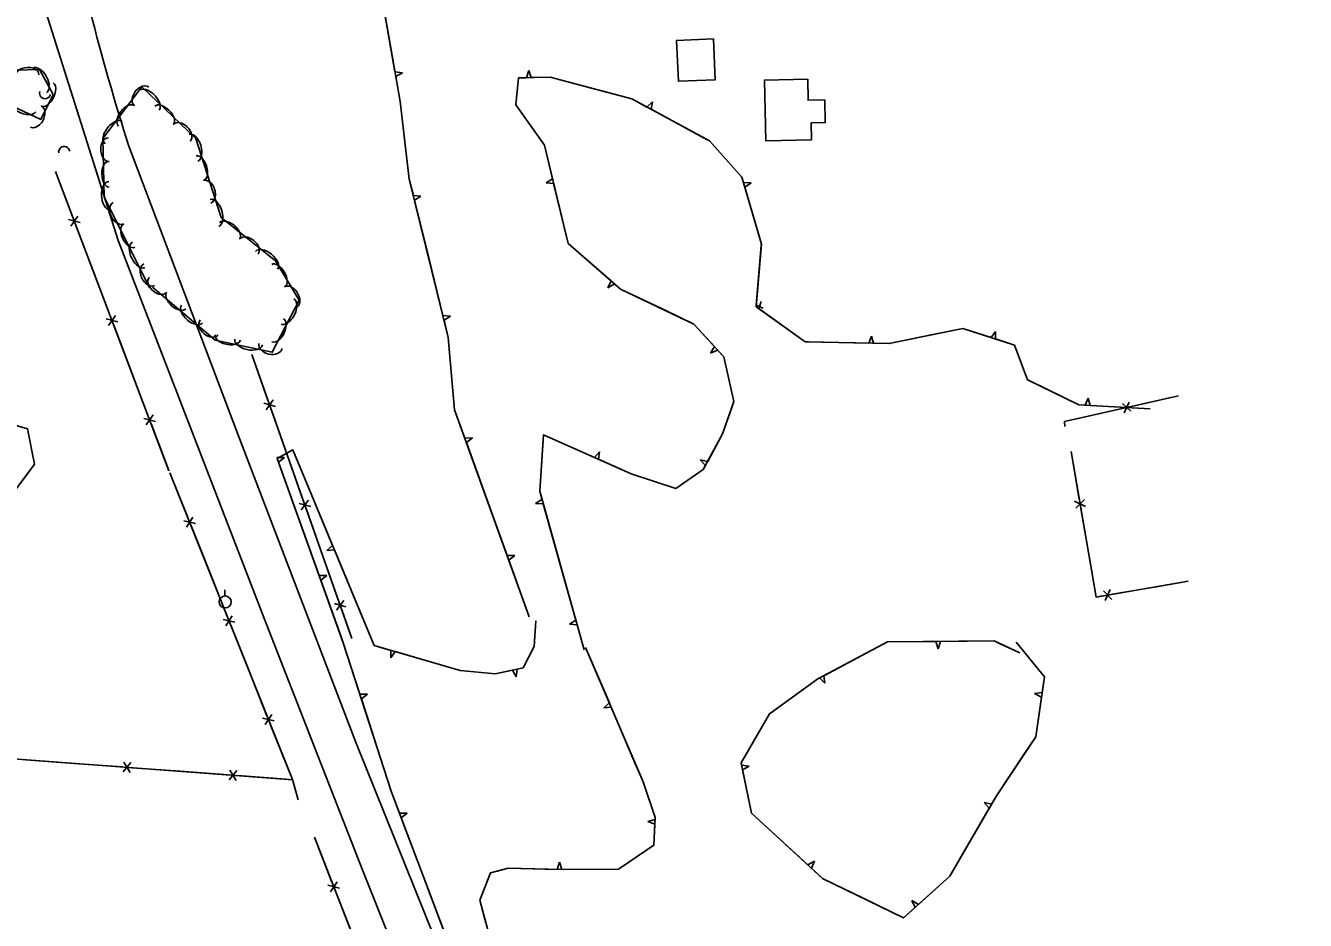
# Model space of a CAD drawing. Extents: x 978516 to 993312, y 1836504 to 1846212.
# Drawn here: x 980267 to 980797, y 1837334 to 1837704 of the extents above; entities that cross this region are included whole.
import ezdxf

# ---------------------------------------------------------------- set-up
doc = ezdxf.new("R2010")
doc.units = 0
for name, color, linetype in [('S_BUILDING', 7, 'Continuous'), ('S_CROSS_DRAIN', 7, 'Continuous'), ('S_EDGE_PAVEMENT', 7, 'Continuous'), ('S_FENCE', 7, 'Continuous'), ('S_TREE', 7, 'Continuous'), ('S_UTILITY_POLE', 7, 'Continuous')]:
    doc.layers.add(name, color=color, linetype=linetype)

msp = doc.modelspace()

# ---------------------------------------------------------------- linework, layer by layer
at = {"layer": 'S_BUILDING'}
for points in [[(980551.76, 1837698.82), (980536.5, 1837698.16), (980537.24, 1837681.23), (980552.49, 1837681.89)], [(980590.8, 1837682.08), (980572.96, 1837681.73), (980573.46, 1837656.64), (980592.38, 1837657.02), (980592.24, 1837664.05), (980598.06, 1837664.17), (980597.88, 1837673.54), (980590.97, 1837673.4)]]:
    msp.add_lwpolyline(points, close=True, dxfattribs=at)
at = {"layer": 'S_CROSS_DRAIN'}
for centre, start, end in [((980275, 1837676.35), 164.8067, 345.1359), ((980282.91, 1837651.99), 8.6639, 188.9931)]:
    msp.add_arc(centre, 2.3, start, end, dxfattribs=at)
at = {"layer": 'S_EDGE_PAVEMENT'}
for points in [[(980452.11, 1837240.26), (980406.6, 1837354.35), (980366.55, 1837456.8), (980305.3, 1837615.37), (980273.64, 1837715.41), (980262.13, 1837764.22), (980255.83, 1837821.8), (980249.25, 1837877.47)], [(980309.73, 1837654.37), (980354.86, 1837535.15), (980403.6, 1837407.88), (980452.44, 1837286.58), (980475.9, 1837229.63), (980514.05, 1837146.05), (980533.65, 1837101.94)]]:
    msp.add_lwpolyline(points, dxfattribs=at)
msp.add_ellipse((981112.82, 1837915.28), major_axis=(234.58, -844.57), ratio=0.963286, start_param=4.621725, end_param=4.754004, dxfattribs=at)
at = {"layer": 'S_FENCE'}
for p, q in [((980284.67, 1837623.97), (980289.52, 1837622.74)), ((980288.5, 1837625.42), (980285.69, 1837621.29)), ((980304.11, 1837584.28), (980301.3, 1837580.15)), ((980300.28, 1837582.83), (980305.13, 1837581.6)), ((980365.54, 1837547.99), (980370.35, 1837546.65)), ((980369.4, 1837549.35), (980366.49, 1837545.29)), ((980724.68, 1837544.66), (980721.13, 1837547.8)), ((980723.92, 1837548.43), (980721.89, 1837544.03)), ((980315.89, 1837541.69), (980320.73, 1837540.46)), ((980319.72, 1837543.14), (980316.9, 1837539)), ((980380.16, 1837506.49), (980384.98, 1837505.14)), ((980384.02, 1837507.85), (980381.11, 1837503.78)), ((980701.34, 1837507.34), (980705.87, 1837505.21)), ((980705.38, 1837508.04), (980701.83, 1837504.52)), ((980332.46, 1837499.31), (980337.28, 1837498.15)), ((980336.21, 1837500.82), (980333.52, 1837496.65)), ((980713.27, 1837470.29), (980716.8, 1837466.74)), ((980713.97, 1837466.25), (980716.09, 1837470.78)), ((980394.79, 1837464.98), (980399.6, 1837463.64)), ((980398.65, 1837466.35), (980395.74, 1837462.28)), ((980348.76, 1837458.44), (980353.58, 1837457.29)), ((980352.52, 1837459.95), (980349.83, 1837455.78)), ((980365.07, 1837417.58), (980369.89, 1837416.42)), ((980368.83, 1837419.08), (980366.14, 1837414.91)), ((980307.36, 1837395.29), (980310.53, 1837399.16)), ((980307.67, 1837399.37), (980310.22, 1837395.07)), ((980351.23, 1837392), (980354.4, 1837395.87)), ((980351.54, 1837396.09), (980354.09, 1837391.79)), ((980392.1, 1837348.39), (980396.96, 1837347.2)), ((980395.92, 1837349.87), (980393.14, 1837345.72))]:
    msp.add_line(p, q, dxfattribs=at)
for points in [[(980279.29, 1837643.93), (980286.38, 1837625.23)], [(980279.29, 1837643.93), (980326.3, 1837520)], [(980287.8, 1837621.49), (980294.9, 1837602.79)], [(980294.9, 1837602.79), (980301.99, 1837584.08)], [(980303.41, 1837580.34), (980310.51, 1837561.64)], [(980360.63, 1837568.07), (980367.28, 1837549.2)], [(980360.63, 1837568.07), (980402.06, 1837450.49)], [(980310.51, 1837561.64), (980317.6, 1837542.94)], [(980744.33, 1837551.08), (980697.16, 1837540.4), (980697.3, 1837538.29)], [(980744.33, 1837551.08), (980724.85, 1837546.67)], [(980368.61, 1837545.43), (980375.26, 1837526.57)], [(980701.49, 1837541.38), (980697.16, 1837540.4), (980697.3, 1837538.29)], [(980720.96, 1837545.79), (980701.49, 1837541.38)], [(980319.02, 1837539.2), (980326.12, 1837520.5)], [(980375.26, 1837526.57), (980381.9, 1837507.7)], [(980699.85, 1837527.94), (980703.26, 1837508.25)], [(980699.85, 1837527.94), (980710.29, 1837467.69), (980748.42, 1837474.32)], [(980326.12, 1837520.5), (980326.3, 1837520)], [(980326.71, 1837519.17), (980334.12, 1837500.59)], [(980326.71, 1837519.17), (980377.41, 1837392.13), (980379.84, 1837383.81)], [(980703.95, 1837504.31), (980707.36, 1837484.62)], [(980383.23, 1837503.93), (980389.88, 1837485.06)], [(980335.61, 1837496.88), (980343.02, 1837478.3)], [(980389.88, 1837485.06), (980396.53, 1837466.2)], [(980707.36, 1837484.62), (980710.29, 1837467.69), (980713.06, 1837468.17)], [(980343.02, 1837478.3), (980350.43, 1837459.72)], [(980736.7, 1837472.28), (980748.42, 1837474.32)], [(980717, 1837468.86), (980736.7, 1837472.28)], [(980397.86, 1837462.43), (980402.06, 1837450.49)], [(980351.92, 1837456.01), (980359.33, 1837437.43)], [(980359.33, 1837437.43), (980366.74, 1837418.86)], [(980368.22, 1837415.14), (980375.64, 1837396.57)], [(980199.27, 1837405.43), (980377.59, 1837392.08)], [(980267.07, 1837400.35), (980287.01, 1837398.86)], [(980287.01, 1837398.86), (980306.95, 1837397.37)], [(980310.94, 1837397.07), (980330.88, 1837395.58)], [(980330.88, 1837395.58), (980350.82, 1837394.09)], [(980354.81, 1837393.79), (980374.75, 1837392.3)], [(980375.64, 1837396.57), (980377.41, 1837392.13), (980379.84, 1837383.81)], [(980374.75, 1837392.3), (980377.59, 1837392.08)], [(980386.55, 1837368.29), (980453.84, 1837195.54), (980463.45, 1837172.76), (980313.82, 1837183.34)], [(980386.55, 1837368.29), (980393.81, 1837349.66)], [(980395.26, 1837345.93), (980402.52, 1837327.29)]]:
    msp.add_lwpolyline(points, dxfattribs=at)
at = {"layer": 'S_TREE'}
for p, q in [((980423.03, 1837684.68), (980419.9, 1837685.16)), ((980420.24, 1837683.23), (980423.03, 1837684.68)), ((980475.27, 1837685.74), (980474.3, 1837682.72)), ((980476.27, 1837682.76), (980475.27, 1837685.74)), ((980526.55, 1837672.74), (980524.22, 1837670.59)), ((980525.94, 1837669.65), (980526.55, 1837672.74)), ((980485.14, 1837640.86), (980482.44, 1837639.24)), ((980482.44, 1837639.24), (980485.59, 1837638.95)), ((980567.41, 1837639.18), (980564.24, 1837639.33)), ((980564.79, 1837637.45), (980567.41, 1837639.18)), ((980430.66, 1837633.65), (980427.5, 1837633.92)), ((980427.97, 1837632.04), (980430.66, 1837633.65)), ((980509.38, 1837598.61), (980508.09, 1837595.75)), ((980508.09, 1837595.75), (980510.81, 1837597.36)), ((980570.51, 1837587.11), (980571.49, 1837590.1)), ((980442.9, 1837583.95), (980439.74, 1837584.21)), ((980440.21, 1837582.33), (980442.9, 1837583.95)), ((980572.41, 1837587.27), (980569.51, 1837588.53)), ((980617.19, 1837575.78), (980616.1, 1837572.81)), ((980618.06, 1837572.76), (980617.19, 1837575.78)), ((980668.62, 1837577.7), (980666.72, 1837575.16)), ((980668.58, 1837574.56), (980668.62, 1837577.7)), ((980552.15, 1837571.44), (980550.58, 1837568.72)), ((980550.58, 1837568.72), (980553.48, 1837569.99)), ((980706.93, 1837550.05), (980705.75, 1837547.12)), ((980707.71, 1837547.01), (980706.93, 1837550.05)), ((980451.96, 1837533.62), (980448.8, 1837533.56)), ((980449.46, 1837531.72), (980451.96, 1837533.62)), ((980374.09, 1837525.5), (980370.93, 1837525.44)), ((980371.6, 1837523.59), (980374.09, 1837525.5)), ((980504.6, 1837527.87), (980502.45, 1837525.54)), ((980504.24, 1837524.74), (980504.6, 1837527.87)), ((980549.39, 1837523.88), (980546.3, 1837524.46)), ((980546.3, 1837524.46), (980548.46, 1837522.16)), ((980480.77, 1837508.16), (980478.14, 1837506.45)), ((980478.14, 1837506.45), (980481.3, 1837506.27)), ((980394.07, 1837489.05), (980391.67, 1837487.03)), ((980391.67, 1837487.03), (980394.83, 1837487.24)), ((980469.51, 1837484.92), (980466.34, 1837484.86)), ((980467, 1837483.01), (980469.51, 1837484.92)), ((980391.65, 1837476.66), (980388.49, 1837476.6)), ((980389.15, 1837474.75), (980391.65, 1837476.66)), ((980494.81, 1837458.15), (980492.18, 1837456.43)), ((980492.18, 1837456.43), (980495.34, 1837456.26)), ((980643.85, 1837449.31), (980644.81, 1837446.32)), ((980644.81, 1837446.32), (980645.81, 1837449.33)), ((980418.13, 1837445.65), (980418.2, 1837442.51)), ((980418.2, 1837442.51), (980420.01, 1837445.11)), ((980468.59, 1837437.45), (980470.12, 1837434.71)), ((980470.12, 1837434.71), (980470.51, 1837437.85)), ((980595.71, 1837434.24), (980597.94, 1837432.03)), ((980597.94, 1837432.03), (980597.44, 1837435.16)), ((980408.54, 1837427.45), (980405.37, 1837427.5)), ((980405.98, 1837425.63), (980408.54, 1837427.45)), ((980687.9, 1837428.25), (980684.79, 1837427.74)), ((980684.79, 1837427.74), (980687.61, 1837426.31)), ((980508.66, 1837423.86), (980506.32, 1837421.8)), ((980506.32, 1837421.8), (980509.44, 1837422.06)), ((980566.58, 1837397.69), (980563.44, 1837398.07)), ((980563.84, 1837396.15), (980566.58, 1837397.69)), ((980666.93, 1837381.98), (980663.86, 1837382.66)), ((980663.86, 1837382.66), (980665.95, 1837380.28)), ((980424.94, 1837378.3), (980421.78, 1837378.2)), ((980422.47, 1837376.36), (980424.94, 1837378.3)), ((980527.59, 1837375.67), (980524.59, 1837374.84)), ((980524.59, 1837374.84), (980527.5, 1837373.72)), ((980488.08, 1837357.95), (980487, 1837354.97)), ((980488.96, 1837354.93), (980488.08, 1837357.95)), ((980593.67, 1837358.3), (980590.89, 1837356.78)), ((980592.33, 1837355.45), (980593.67, 1837358.3)), ((980636.69, 1837340.44), (980633.99, 1837342.04)), ((980633.99, 1837342.04), (980635.24, 1837339.12))]:
    msp.add_line(p, q, dxfattribs=at)
for points in [[(980475.44, 1837459.58), (980444.61, 1837545.19), (980441.97, 1837575.15), (980425.82, 1837640.75), (980422.06, 1837672.91), (980415.23, 1837711.64), (980436.25, 1837731.78), (980480.01, 1837741.31), (980509.5, 1837760.56), (980530.12, 1837772.48), (980548.54, 1837767.26), (980571.03, 1837753.03), (980595.32, 1837743.05), (980627.71, 1837739.6), (980655.58, 1837734.27), (980675.29, 1837725.5), (980691.22, 1837756.27), (980706.93, 1837779.22), (980736.96, 1837785.8), (980773.76, 1837799.56), (980796.91, 1837773.08)], [(980419.9, 1837685.16), (980415.56, 1837709.78)], [(980262.89, 1837685.9), (980272.68, 1837686.18), (980278.31, 1837675.82), (980273.21, 1837665.46), (980256.19, 1837673.44), (980258.75, 1837685.7)], [(980423.75, 1837658.48), (980422.06, 1837672.91), (980420.24, 1837683.23)], [(980732.65, 1837545.67), (980703.15, 1837547.26), (980681.76, 1837557.67), (980676.39, 1837572.02), (980655.1, 1837578.94), (980624.57, 1837572.62), (980589.76, 1837573.38), (980569.46, 1837587.87), (980571.62, 1837613.83), (980563.59, 1837641.6), (980550.07, 1837656.54), (980518.03, 1837673.95), (980484.12, 1837682.91), (980471, 1837682.66), (980469.88, 1837671.55), (980481.79, 1837654.81), (980491.55, 1837614.1), (980513.32, 1837595.18), (980543.65, 1837580.75), (980556.04, 1837567.19), (980560.26, 1837548.61), (980555.52, 1837535.26), (980547.58, 1837520.52), (980536.14, 1837512.69), (980517.68, 1837518.72), (980481.46, 1837534.94), (980479.82, 1837511.58), (980498.25, 1837445.9)], [(980474.3, 1837682.72), (980471, 1837682.66), (980469.88, 1837671.55), (980475.73, 1837663.33)], [(980500.68, 1837678.54), (980484.12, 1837682.91), (980476.27, 1837682.76)], [(980318.17, 1837595.69), (980299.49, 1837633.45), (980298.93, 1837657.62), (980315.13, 1837679.01), (980337.39, 1837657.55), (980347.91, 1837624.92), (980370.37, 1837606.93), (980380.15, 1837590.61), (980369.04, 1837569.07), (980345.43, 1837574.12), (980319.51, 1837595.95)], [(980524.22, 1837670.59), (980518.03, 1837673.95), (980500.68, 1837678.54)], [(980547.88, 1837657.73), (980525.94, 1837669.65)], [(980475.73, 1837663.33), (980481.79, 1837654.81), (980485.14, 1837640.86)], [(980427.5, 1837633.92), (980425.82, 1837640.75), (980423.75, 1837658.48)], [(980564.24, 1837639.33), (980563.59, 1837641.6), (980550.07, 1837656.54), (980547.88, 1837657.73)], [(980485.59, 1837638.95), (980491.42, 1837614.64)], [(980571.58, 1837613.41), (980571.62, 1837613.83), (980564.79, 1837637.45)], [(980433.86, 1837608.13), (980427.97, 1837632.04)], [(980491.42, 1837614.64), (980491.55, 1837614.1), (980509.38, 1837598.61)], [(980569.51, 1837588.53), (980571.58, 1837613.41)], [(980439.74, 1837584.21), (980433.86, 1837608.13)], [(980510.81, 1837597.36), (980513.32, 1837595.18), (980532.58, 1837586.02)], [(980532.58, 1837586.02), (980543.65, 1837580.75), (980552.15, 1837571.44)], [(980591.11, 1837573.35), (980589.76, 1837573.38), (980570.51, 1837587.11)], [(980443.5, 1837557.73), (980441.97, 1837575.15), (980440.21, 1837582.33)], [(980666.72, 1837575.16), (980655.1, 1837578.94), (980642.64, 1837576.36)], [(980616.1, 1837572.81), (980591.11, 1837573.35)], [(980642.64, 1837576.36), (980624.57, 1837572.62), (980618.06, 1837572.76)], [(980683.05, 1837557.04), (980681.76, 1837557.67), (980676.39, 1837572.02), (980668.58, 1837574.56)], [(980553.48, 1837569.99), (980556.04, 1837567.19), (980560.26, 1837548.61), (980559.54, 1837546.59)], [(980448.8, 1837533.56), (980444.61, 1837545.19), (980443.5, 1837557.73)], [(980705.75, 1837547.12), (980703.15, 1837547.26), (980683.05, 1837557.04)], [(980559.54, 1837546.59), (980555.52, 1837535.26), (980549.39, 1837523.88)], [(980732.65, 1837545.67), (980707.71, 1837547.01)], [(980237.17, 1837534.1), (980251.4, 1837542.02), (980267.77, 1837537.42), (980270.56, 1837522.66), (980261.03, 1837509.89), (980242.08, 1837514.24), (980235.49, 1837526.07), (980238.36, 1837534.98)], [(980261.67, 1837539.13), (980267.77, 1837537.42), (980270.56, 1837522.66), (980268.39, 1837519.75)], [(980457.9, 1837508.29), (980449.46, 1837531.72)], [(980481.32, 1837532.98), (980479.82, 1837511.58), (980480.77, 1837508.16)], [(980502.45, 1837525.54), (980481.46, 1837534.94), (980481.32, 1837532.98)], [(980516.36, 1837311.94), (980530.01, 1837305.52), (980539.08, 1837299.72), (980542.97, 1837285.83), (980549.94, 1837268.32), (980558.26, 1837252.57), (980559.23, 1837234.44), (980537.43, 1837221.48), (980501.41, 1837220.95), (980469.45, 1837244.08), (980446.83, 1837311.73), (980418.49, 1837386.93), (980398.5, 1837448.77), (980371.05, 1837525.11), (980377.59, 1837528.67), (980411.31, 1837447.63), (980446.86, 1837437.34), (980461.37, 1837435.93), (980472.96, 1837438.37), (980477.5, 1837447.29), (980478.28, 1837457.83)], [(980371.36, 1837525.28), (980377.59, 1837528.67), (980384.47, 1837512.14)], [(980380.04, 1837500.1), (980371.6, 1837523.59)], [(980527.42, 1837515.54), (980517.68, 1837518.72), (980504.24, 1837524.74)], [(980548.46, 1837522.16), (980547.58, 1837520.52), (980536.14, 1837512.69), (980527.42, 1837515.54)], [(980268.39, 1837519.75), (980261.03, 1837509.89), (980248.65, 1837512.73)], [(980384.47, 1837512.14), (980394.07, 1837489.05)], [(980466.34, 1837484.86), (980457.9, 1837508.29)], [(980481.3, 1837506.27), (980488.06, 1837482.21)], [(980388.49, 1837476.6), (980380.04, 1837500.1)], [(980394.83, 1837487.24), (980404.43, 1837464.15)], [(980475.44, 1837459.58), (980467, 1837483.01)], [(980488.06, 1837482.21), (980494.81, 1837458.15)], [(980397.6, 1837451.26), (980389.15, 1837474.75)], [(980404.43, 1837464.15), (980411.31, 1837447.63), (980418.13, 1837445.65)], [(980470.51, 1837437.85), (980472.96, 1837438.37), (980477.5, 1837447.29), (980478.28, 1837457.83)], [(980405.37, 1837427.5), (980398.5, 1837448.77), (980397.6, 1837451.26)], [(980495.34, 1837456.26), (980498.25, 1837445.9)], [(980498.83, 1837446.8), (980522.69, 1837391.16), (980527.63, 1837376.41), (980527.08, 1837364.94), (980512.47, 1837354.99), (980488.9, 1837354.93), (980466.7, 1837355.41), (980459.4, 1837353.54), (980455.03, 1837342.26), (980458.88, 1837327.83), (980467.16, 1837314.27), (980474.4, 1837307.56), (980515.37, 1837313.48)], [(980498.83, 1837446.8), (980508.66, 1837423.86)], [(980677.18, 1837448.97), (980688.84, 1837434.71), (980685.21, 1837409.77), (980668.94, 1837385.45), (980649.72, 1837352.19), (980630.53, 1837334.87), (980596.96, 1837351.19), (980567.6, 1837378.23), (980563.24, 1837399.04), (980575.03, 1837419.36), (980595.01, 1837433.87), (980623.85, 1837449.14), (980668.04, 1837449.52), (980678.59, 1837444.67)], [(980597.44, 1837435.16), (980619.47, 1837446.82)], [(980619.47, 1837446.82), (980623.85, 1837449.14), (980643.85, 1837449.31)], [(980645.81, 1837449.33), (980668.04, 1837449.52), (980670.52, 1837448.38)], [(980670.52, 1837448.38), (980678.59, 1837444.67)], [(980677.18, 1837448.97), (980688.84, 1837434.71), (980687.9, 1837428.25)], [(980420.01, 1837445.11), (980444.01, 1837438.16)], [(980444.01, 1837438.16), (980446.86, 1837437.34), (980461.37, 1837435.93), (980468.59, 1837437.45)], [(980575.44, 1837419.67), (980595.01, 1837433.87), (980595.71, 1837434.24)], [(980413.67, 1837401.84), (980405.98, 1837425.63)], [(980687.61, 1837426.31), (980685.21, 1837409.77), (980680.61, 1837402.9)], [(980509.44, 1837422.06), (980519.27, 1837399.12)], [(980563.44, 1837398.07), (980563.24, 1837399.04), (980575.03, 1837419.36), (980575.44, 1837419.67)], [(980421.78, 1837378.2), (980418.49, 1837386.93), (980413.67, 1837401.84)], [(980519.27, 1837399.12), (980522.69, 1837391.16), (980527.63, 1837376.41), (980527.59, 1837375.67)], [(980680.61, 1837402.9), (980668.94, 1837385.45), (980666.93, 1837381.98)], [(980572.51, 1837373.71), (980567.6, 1837378.23), (980563.84, 1837396.15)], [(980665.95, 1837380.28), (980653.44, 1837358.63)], [(980431.29, 1837352.96), (980422.47, 1837376.36)], [(980527.5, 1837373.72), (980527.08, 1837364.94), (980513.7, 1837355.83)], [(980590.89, 1837356.78), (980572.51, 1837373.71)], [(980513.7, 1837355.83), (980512.47, 1837354.99), (980488.96, 1837354.93)], [(980653.44, 1837358.63), (980649.72, 1837352.19), (980636.69, 1837340.44)], [(980440.1, 1837329.57), (980431.29, 1837352.96)], [(980462.18, 1837354.25), (980459.4, 1837353.54), (980455.03, 1837342.26), (980457.55, 1837332.8)], [(980487, 1837354.97), (980466.7, 1837355.41), (980462.18, 1837354.25)], [(980613.77, 1837343.02), (980596.96, 1837351.19), (980592.33, 1837355.45)], [(980635.24, 1837339.12), (980630.53, 1837334.87), (980613.77, 1837343.02)]]:
    msp.add_lwpolyline(points, dxfattribs=at)
for centre, major_axis, ratio, start_param, end_param in [((980267.58, 1837683.78), (-4.81, -0.44), 0.665455, 3.045914, 6.187507), ((980272.76, 1837681.62), (-2.8, 5.07), 0.554417, 3.129213, 6.270805), ((980275.98, 1837675.8), (2.36, 4.8), 0.529991, 3.139991, 6.281584), ((980315.03, 1837674.95), (-2.93, -3.95), 0.687056, 3.125651, 6.267244), ((980317.99, 1837673.36), (-4.18, 4.08), 0.543516, 3.154985, 6.296578), ((980265.88, 1837671.16), (5.32, -2.48), 0.531332, 3.136397, 6.27799), ((980271.2, 1837666.67), (2.18, 4.45), 0.671738, 3.138933, 6.280526), ((980308.65, 1837666.96), (-3.18, -4.25), 0.542115, 3.132189, 6.273781), ((980324.34, 1837667.23), (-3.81, 3.72), 0.534251, 3.154573, 6.296165), ((980303.34, 1837659.95), (-3.49, -4.66), 0.551518, 3.131884, 6.273477), ((980331.55, 1837659.93), (-3.5, 3.48), 0.677047, 3.1633, 6.304892), ((980301.38, 1837652.97), (0.21, -4.91), 0.678771, 3.112239, 6.253832), ((980336.45, 1837653.72), (-1.76, 5.58), 0.541175, 3.154268, 6.295861), ((980301.36, 1837642.75), (0.17, -5.3), 0.535671, 3.12408, 6.265672), ((980339.16, 1837645.31), (-1.6, 5.08), 0.531949, 3.15388, 6.295473), ((980301.56, 1837633.96), (0.19, -5.82), 0.544958, 3.123522, 6.265114), ((980342.06, 1837635.45), (-1.45, 4.72), 0.674139, 3.162063, 6.303656), ((980345.14, 1837626.75), (-1.76, 5.58), 0.541175, 3.154268, 6.295861), ((980305.46, 1837626.65), (2.2, -4.44), 0.672077, 3.141161, 6.282754), ((980309.8, 1837617.3), (2.37, -4.79), 0.530258, 3.141333, 6.282925), ((980351.45, 1837619.4), (-4.18, 3.33), 0.532883, 3.136714, 6.278307), ((980359.33, 1837612.77), (-3.88, 3.07), 0.675392, 3.133452, 6.275044), ((980313.73, 1837609.35), (2.6, -5.26), 0.539457, 3.141325, 6.282917), ((980366.71, 1837607.18), (-4.59, 3.65), 0.542128, 3.13656, 6.278152), ((980318.07, 1837601.16), (2.2, -4.44), 0.672077, 3.141161, 6.282754), ((980371.59, 1837600.85), (-2.76, 4.57), 0.530793, 3.135824, 6.277416), ((980321.8, 1837597.08), (3.55, -3.25), 0.694509, 3.200467, 6.342059), ((980376.67, 1837591.89), (-2.57, 4.23), 0.672737, 3.131999, 6.273592), ((980329.29, 1837590.44), (3.9, -3.42), 0.548487, 3.175966, 6.317558), ((980375.38, 1837585.95), (2.65, 5.2), 0.548365, 3.131578, 6.273171), ((980335.87, 1837584.9), (4.28, -3.75), 0.557979, 3.177096, 6.318688), ((980342.89, 1837579.32), (3.55, -3.25), 0.694509, 3.200467, 6.342059), ((980371.33, 1837578.11), (2.42, 4.74), 0.539015, 3.13189, 6.273483), ((980350.66, 1837575.16), (5.19, -1.14), 0.540288, 3.150576, 6.292169), ((980359.28, 1837573.31), (5.7, -1.25), 0.54966, 3.150866, 6.292458), ((980368.34, 1837571.64), (4.81, -1.08), 0.684745, 3.156773, 6.298365)]:
    msp.add_ellipse(centre, major_axis=major_axis, ratio=ratio, start_param=start_param, end_param=end_param, dxfattribs=at)
at = {"layer": 'S_UTILITY_POLE'}
msp.add_line((980349.41, 1837468.2), (980349.41, 1837470.68), dxfattribs=at)
msp.add_circle((980349.56, 1837465.68), 2.5, dxfattribs=at)

doc.saveas('drawing.dxf')
